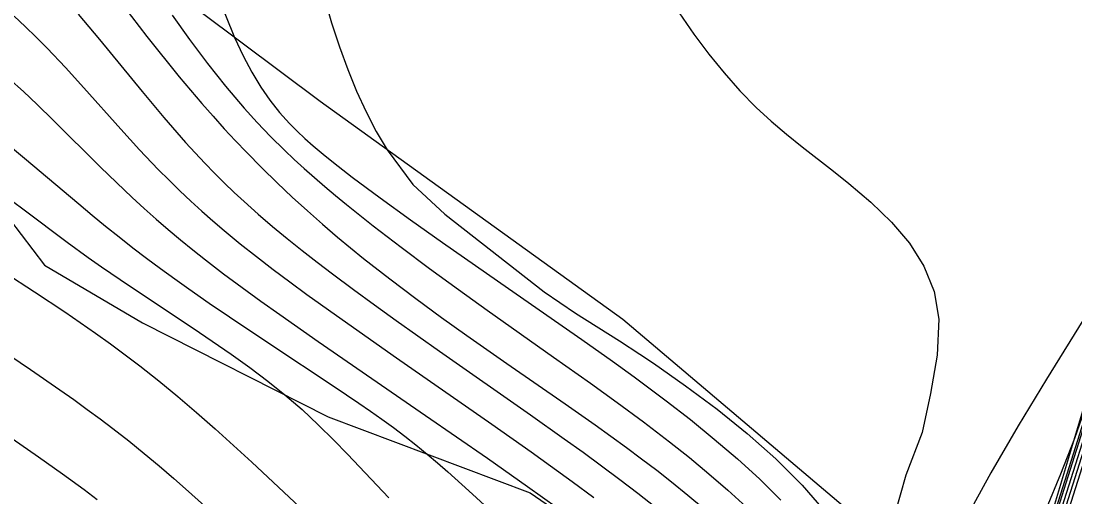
# Model space of a CAD drawing. Extents: x 2356077 to 2359823, y 225951 to 227822.
# Drawn here: x 2357520.87 to 2357557.39, y 226771.19 to 226787.69 of the extents above; entities that cross this region are included whole.
import ezdxf

# ---------------------------------------------------------------- set-up
doc = ezdxf.new("R2010")
doc.units = 0
for name, color, linetype in [('DTM Contours Major', 7, 'Continuous'), ('DTM Contours Minor', 7, 'Continuous'), ('Exist DTM Breakline', 7, 'Continuous'), ('Exist DTM Breakline Underwater', 7, 'Continuous'), ('Exist DTM Drainline', 7, 'Continuous'), ('PH Exist DTM Breakline', 7, 'Continuous')]:
    doc.layers.add(name, color=color, linetype=linetype)

msp = doc.modelspace()

# ---------------------------------------------------------------- linework, layer by layer
at = {"layer": 'DTM Contours Major'}
for points in [[(2357530.875, 226790.247), (2357531.629, 226787.628), (2357531.903, 226786.798), (2357532.19, 226786.007), (2357532.495, 226785.255), (2357532.821, 226784.541), (2357533.174, 226783.864), (2357533.558, 226783.225), (2357534.447, 226782.024), (2357535.558, 226780.995), (2357538.994, 226778.308), (2357540.077, 226777.562), (2357541.602, 226776.6), (2357542.311, 226776.139), (2357542.78, 226775.827), (2357543.897, 226775.049), (2357544.986, 226774.236), (2357546.033, 226773.388), (2357547.021, 226772.509), (2357547.933, 226771.601), (2357548.831, 226770.579)], [(2357520.623, 226787.862), (2357521.006, 226787.504), (2357521.387, 226787.134), (2357521.766, 226786.75), (2357522.406, 226786.074), (2357523.045, 226785.372), (2357524.326, 226783.938), (2357524.971, 226783.231), (2357525.622, 226782.545), (2357525.994, 226782.17), (2357526.368, 226781.806), (2357526.745, 226781.45), (2357527.126, 226781.103), (2357527.511, 226780.763), (2357527.902, 226780.429), (2357528.457, 226779.971), (2357529.023, 226779.523), (2357529.599, 226779.081), (2357530.183, 226778.645), (2357530.775, 226778.211), (2357531.99, 226777.34), (2357533.876, 226776.015), (2357537.186, 226773.714), (2357538.541, 226772.76), (2357539.216, 226772.277), (2357539.97, 226771.73), (2357540.714, 226771.178)], [(2357560.405, 226782.181), (2357555.558, 226766.882)], [(2357520.153, 226776.311), (2357521.192, 226775.612), (2357522.21, 226774.909), (2357522.692, 226774.567), (2357523.159, 226774.23), (2357523.61, 226773.896), (2357524.048, 226773.564), (2357524.599, 226773.133), (2357525.133, 226772.701), (2357525.654, 226772.267), (2357526.165, 226771.83), (2357526.67, 226771.387), (2357527.571, 226770.578)]]:
    msp.add_lwpolyline(points, dxfattribs=at)
at = {"layer": 'DTM Contours Minor'}
for points in [[(2357524.159, 226788.554), (2357525.229, 226787.156), (2357526.35, 226785.758), (2357526.742, 226785.289), (2357527.132, 226784.833), (2357527.522, 226784.389), (2357527.909, 226783.959), (2357528.294, 226783.542), (2357528.677, 226783.139), (2357529.21, 226782.596), (2357529.738, 226782.079), (2357530.264, 226781.583), (2357530.788, 226781.107), (2357531.311, 226780.647), (2357531.835, 226780.201), (2357532.739, 226779.46), (2357533.643, 226778.75), (2357534.543, 226778.069), (2357535.434, 226777.416), (2357536.311, 226776.789), (2357537.697, 226775.821), (2357539.727, 226774.418), (2357540.768, 226773.688), (2357541.309, 226773.3), (2357541.845, 226772.909), (2357542.374, 226772.515), (2357542.896, 226772.117), (2357543.411, 226771.713), (2357543.972, 226771.26), (2357544.521, 226770.799)], [(2357527.66, 226788.623), (2357528.26, 226787.124), (2357528.559, 226786.482), (2357528.862, 226785.912), (2357529.171, 226785.402), (2357529.49, 226784.943), (2357529.824, 226784.524), (2357530.175, 226784.134), (2357530.433, 226783.874), (2357530.702, 226783.62), (2357530.985, 226783.369), (2357531.406, 226783.015), (2357531.857, 226782.655), (2357532.34, 226782.283), (2357533.309, 226781.561), (2357534.363, 226780.798), (2357535.474, 226780.01), (2357537.759, 226778.417), (2357540.302, 226776.65), (2357541.368, 226775.895), (2357542.117, 226775.353), (2357542.859, 226774.803), (2357543.229, 226774.523), (2357544.064, 226773.873), (2357544.89, 226773.201), (2357545.693, 226772.511), (2357546.465, 226771.806), (2357547.192, 226771.087)], [(2357522.849, 226787.925), (2357523.586, 226787.054), (2357525.069, 226785.242), (2357525.815, 226784.346), (2357526.562, 226783.485), (2357526.897, 226783.118), (2357527.232, 226782.762), (2357527.569, 226782.416), (2357527.908, 226782.079), (2357528.249, 226781.75), (2357528.594, 226781.43), (2357529.084, 226780.992), (2357529.582, 226780.566), (2357530.089, 226780.148), (2357530.604, 226779.737), (2357531.129, 226779.33), (2357531.663, 226778.925), (2357532.383, 226778.388), (2357533.117, 226777.85), (2357533.861, 226777.313), (2357535.368, 226776.244), (2357538.517, 226774.043), (2357539.692, 226773.211), (2357540.344, 226772.741), (2357540.987, 226772.27), (2357541.62, 226771.798), (2357542.24, 226771.324), (2357542.845, 226770.849)], [(2357526.101, 226787.89), (2357526.705, 226787.045), (2357527.324, 226786.221), (2357527.955, 226785.427), (2357528.599, 226784.67), (2357529.054, 226784.168), (2357529.517, 226783.685), (2357529.991, 226783.217), (2357530.331, 226782.896), (2357530.678, 226782.58), (2357531.032, 226782.266), (2357531.394, 226781.955), (2357531.766, 226781.643), (2357532.146, 226781.331), (2357533.072, 226780.594), (2357534.038, 226779.853), (2357535.027, 226779.113), (2357536.026, 226778.383), (2357537.019, 226777.669), (2357539.324, 226776.039), (2357540.599, 226775.136), (2357541.528, 226774.467), (2357542.441, 226773.792), (2357542.893, 226773.449), (2357543.343, 226773.102), (2357544.028, 226772.557), (2357544.704, 226771.998), (2357545.364, 226771.428), (2357546.001, 226770.847)], [(2357543.676, 226787.977), (2357544.186, 226787.24), (2357544.704, 226786.544), (2357545.235, 226785.889), (2357545.781, 226785.274), (2357546.347, 226784.698), (2357546.864, 226784.223), (2357547.395, 226783.77), (2357547.934, 226783.334), (2357549.019, 226782.484), (2357549.555, 226782.057), (2357550.32, 226781.408), (2357551.03, 226780.723), (2357551.653, 226779.988), (2357552.155, 226779.191), (2357552.506, 226778.317), (2357552.673, 226777.353), (2357552.615, 226776.106), (2357552.379, 226774.775), (2357552.09, 226773.426), (2357551.526, 226771.948), (2357551.142, 226770.567)], [(2357520.459, 226785.687), (2357520.948, 226785.245), (2357521.43, 226784.795), (2357521.985, 226784.259), (2357523.624, 226782.628), (2357524.17, 226782.092), (2357524.721, 226781.568), (2357525.13, 226781.193), (2357525.544, 226780.825), (2357525.963, 226780.464), (2357526.388, 226780.109), (2357526.819, 226779.758), (2357527.258, 226779.411), (2357527.885, 226778.93), (2357528.524, 226778.455), (2357529.174, 226777.983), (2357529.832, 226777.514), (2357531.164, 226776.584), (2357534.888, 226774.019), (2357537.028, 226772.539), (2357538.417, 226771.561), (2357539.457, 226770.811)], [(2357520.363, 226783.455), (2357520.985, 226782.941), (2357522.868, 226781.348), (2357523.33, 226780.962), (2357523.792, 226780.583), (2357524.264, 226780.205), (2357524.739, 226779.834), (2357525.219, 226779.469), (2357525.702, 226779.109), (2357526.19, 226778.754), (2357526.683, 226778.402), (2357527.382, 226777.915), (2357528.086, 226777.434), (2357529.486, 226776.5), (2357531.721, 226775.023), (2357532.571, 226774.448), (2357532.976, 226774.168), (2357533.375, 226773.885), (2357533.77, 226773.596), (2357534.161, 226773.301), (2357534.55, 226772.996), (2357534.938, 226772.679), (2357535.295, 226772.375), (2357535.654, 226772.061), (2357536.381, 226771.404), (2357537.725, 226770.18)], [(2357560.631, 226783.107), (2357555.118, 226765.704)], [(2357520.16, 226781.746), (2357520.975, 226781.143), (2357522.464, 226780.028), (2357523.193, 226779.499), (2357523.655, 226779.175), (2357524.622, 226778.515), (2357526.827, 226777.046), (2357527.489, 226776.598), (2357528.148, 226776.142), (2357528.795, 226775.678), (2357529.419, 226775.208), (2357530.012, 226774.733), (2357530.314, 226774.477), (2357530.606, 226774.219), (2357530.889, 226773.959), (2357531.166, 226773.696), (2357531.71, 226773.158), (2357532.175, 226772.678), (2357533.608, 226771.164)], [(2357560.409, 226781.787), (2357556.558, 226769.633), (2357555.766, 226766.741), (2357554.658, 226763.244), (2357554.742, 226762.951), (2357555.337, 226762.25), (2357555.365, 226761.852), (2357555.363, 226761.733), (2357555.371, 226761.586), (2357555.57, 226756.368), (2357555.636, 226755.174), (2357555.764, 226755.306), (2357555.382, 226752.153), (2357555.22, 226751.974), (2357554.748, 226751.381), (2357554.597, 226751.14), (2357554.462, 226750.979), (2357553.335, 226749.949), (2357553.118, 226749.671), (2357551.381, 226743.777), (2357550.748, 226741.878), (2357550.185, 226739.966), (2357549.528, 226738.033)], [(2357560.404, 226781.363), (2357556.709, 226769.702)], [(2357560.399, 226780.942), (2357556.87, 226769.803)], [(2357520.299, 226778.976), (2357521.335, 226778.304), (2357522.382, 226777.607), (2357522.916, 226777.242), (2357523.442, 226776.873), (2357523.961, 226776.501), (2357524.474, 226776.122), (2357524.983, 226775.734), (2357525.642, 226775.213), (2357526.296, 226774.677), (2357526.945, 226774.125), (2357527.59, 226773.56), (2357528.232, 226772.982), (2357528.87, 226772.394), (2357530.893, 226770.488)], [(2357557.816, 226777.556), (2357556.41, 226775.271), (2357555.426, 226773.655), (2357554.472, 226772.029), (2357553.608, 226770.448)], [(2357557.88, 226774.675), (2357557.37, 226773.221), (2357556.892, 226771.983), (2357556.396, 226770.779)], [(2357520.56, 226773.219), (2357521.47, 226772.588), (2357522.297, 226772), (2357523.049, 226771.447), (2357523.504, 226771.101)]]:
    msp.add_lwpolyline(points, dxfattribs=at)
at = {"layer": 'Exist DTM Breakline'}
msp.add_line((2357554.183, 226762.585), (2357560.647, 226784.157), dxfattribs=at)
at = {"layer": 'Exist DTM Breakline Underwater'}
msp.add_spline([(2357556.564, 226758.637), (2357564.307, 226781.559), (2357585.412, 226809.405), (2357614.858, 226803.405), (2357668.761, 226835.297), (2357689.369, 226869.515)], degree=3, dxfattribs=at)
at = {"layer": 'Exist DTM Drainline'}
msp.add_spline([(2357699.586, 226858.192), (2357670.366, 226820.782), (2357623.327, 226796.892), (2357587.218, 226772.268), (2357568.803, 226744.252), (2357555.19, 226717.62), (2357555.017, 226695.126), (2357553.473, 226672.759), (2357563.697, 226642.736), (2357576.526, 226627.993), (2357663.798, 226499.169), (2357732.721, 226415.647), (2357803.211, 226342.215), (2357874.586, 226264.309)], degree=3, dxfattribs=at)
at = {"layer": 'PH Exist DTM Breakline'}
for points in [[(2357553.711, 226766.221), (2357549.51, 226770.747), (2357541.718, 226777.349), (2357531.233, 226784.899), (2357521.607, 226792.105), (2357514.589, 226797.286), (2357508.637, 226800.762), (2357500.174, 226807.436), (2357492.835, 226814.554), (2357484.443, 226818.631), (2357477.555, 226822.423), (2357473.82, 226828.171), (2357469.375, 226833.98), (2357462.328, 226835.187), (2357455.274, 226835.923)], [(2357449.54, 226831.674), (2357457.14, 226828.218), (2357462.087, 226826.502), (2357466.896, 226823.962), (2357470.295, 226820.316), (2357473.526, 226813.752), (2357479.16, 226809.093), (2357487.535, 226804.28), (2357493.485, 226799.296), (2357499.419, 226796.029), (2357505.245, 226793.35), (2357512.025, 226789.804), (2357517.214, 226785.073), (2357521.682, 226779.233), (2357525.08, 226777.234), (2357531.51, 226773.973), (2357538.505, 226771.332), (2357544.382, 226767.304), (2357548.598, 226762.711), (2357550.249, 226759.589)]]:
    msp.add_lwpolyline(points, dxfattribs=at)

doc.saveas('drawing.dxf')
